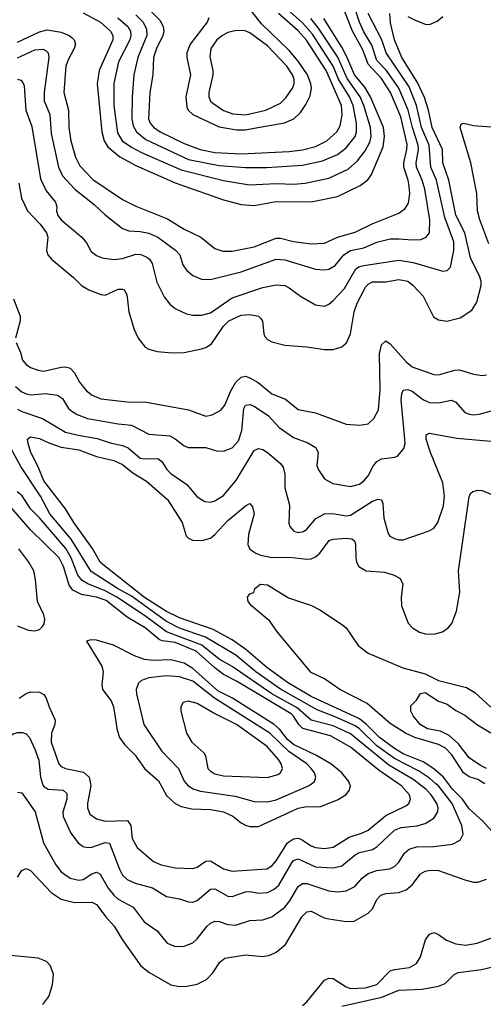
# Model space of a CAD drawing. Header units: inches. Extents: x 1308407 to 1441228, y 959628 to 1036311.
# Tile 616 of 656: x 1383500 to 1385615, y 1018995 to 1023482. Entities that reach past the tile are written whole.
import ezdxf

# ---------------------------------------------------------------- set-up
doc = ezdxf.new("R2010")
doc.units = ezdxf.units.IN
doc.header["$MEASUREMENT"] = 0
doc.layers.add('B3081', color=7, linetype='Continuous')
doc.layers.add('B3082', color=7, linetype='Continuous')

msp = doc.modelspace()

# ---------------------------------------------------------------- linework, layer by layer
at = {"layer": 'B3081', "color": 5}
for points, elevation in [([(1383490, 1019962), (1383510, 1019958), (1383571.2, 1019871.2), (1383608.4, 1019730), (1383664.8, 1019630), (1383690, 1019598.2), (1383730, 1019570.2), (1383770, 1019559.8), (1383790, 1019564.1), (1383830, 1019589.5), (1383850, 1019596.6), (1383867.9, 1019587.9), (1383904.6, 1019524.6), (1383930, 1019491.9), (1383950, 1019474.6), (1384017.7, 1019437.7), (1384068, 1019370), (1384127.6, 1019330), (1384173.7, 1019273.7), (1384210, 1019258), (1384250, 1019259.2), (1384290, 1019275.5), (1384310, 1019293.6), (1384354.4, 1019350), (1384370, 1019365), (1384390, 1019374.2), (1384410, 1019372.3), (1384450, 1019358.8), (1384484.3, 1019355.7), (1384550, 1019377.3), (1384610, 1019379.2), (1384650, 1019392.8), (1384710, 1019437.5), (1384733.3, 1019466.7), (1384770, 1019530.9), (1384790, 1019545.1), (1384810, 1019545.1), (1384910, 1019512), (1384950, 1019507.5), (1384990, 1019511.5), (1385028.5, 1019531.5), (1385061.7, 1019570), (1385089.5, 1019590.5), (1385130, 1019603.8), (1385188.3, 1019611.7), (1385210, 1019623), (1385230, 1019642.8), (1385255.8, 1019684.2), (1385277.5, 1019702.5), (1385310, 1019712.2), (1385390, 1019714), (1385474.9, 1019725.1), (1385510, 1019742.3), (1385522.9, 1019770), (1385516.5, 1019810), (1385472.3, 1019910), (1385410, 1019990.3), (1385398.8, 1020000)], 2840), ([(1383604.7, 1020000), (1383608.5, 1019988.5), (1383630, 1019975.7), (1383698.4, 1019970), (1383715.2, 1019955.2), (1383714.8, 1019930), (1383696.8, 1019870), (1383698.3, 1019850), (1383734.4, 1019774.4), (1383766.9, 1019730), (1383790, 1019714), (1383810, 1019708.7), (1383830, 1019711.5), (1383890, 1019732.7), (1383909.5, 1019729.5), (1383955.4, 1019610), (1383970, 1019582.9), (1383990, 1019563.5), (1384026.5, 1019546.5), (1384106, 1019526), (1384170, 1019486), (1384230, 1019475.5), (1384270, 1019462.2), (1384290, 1019460.9), (1384310, 1019467.3), (1384370, 1019518.8), (1384390, 1019520.4), (1384450, 1019487.5), (1384470, 1019485.9), (1384530, 1019507.7), (1384550, 1019508.8), (1384590, 1019500.5), (1384630, 1019505), (1384660.8, 1019519.2), (1384682.9, 1019537.1), (1384741.2, 1019638.8), (1384750, 1019650.8), (1384770, 1019657), (1384850, 1019620.8), (1384930, 1019616.9), (1384970, 1019626.3), (1385030, 1019676.6), (1385050, 1019686.3), (1385110, 1019700.9), (1385130, 1019711.8), (1385210, 1019789.1), (1385240.1, 1019799.9), (1385311.9, 1019808.1), (1385350, 1019818.9), (1385390, 1019842.7), (1385408.2, 1019871.8), (1385409.4, 1019890), (1385402.5, 1019910), (1385376.5, 1019950), (1385353.8, 1019973.8), (1385320.3, 1020000)], 2860), ([(1383822.9, 1020000), (1383825, 1019990), (1383809.2, 1019910), (1383809.1, 1019890), (1383820.9, 1019860.9), (1383850, 1019840.5), (1383890, 1019830.1), (1383991.9, 1019831.9), (1384007.4, 1019810), (1384014.1, 1019750), (1384035.5, 1019710), (1384110, 1019645), (1384146, 1019630), (1384210, 1019616.2), (1384290, 1019614.4), (1384310, 1019619.4), (1384350, 1019646.7), (1384370, 1019648.9), (1384430, 1019612.8), (1384470, 1019601.5), (1384627.5, 1019612.5), (1384650, 1019625.5), (1384670, 1019648.9), (1384721.9, 1019730), (1384750, 1019748.9), (1384770, 1019752), (1384786.3, 1019746.3), (1384830, 1019716.5), (1384850, 1019708.7), (1384890, 1019704.6), (1384930, 1019711.6), (1385003.1, 1019756.9), (1385064.5, 1019775.5), (1385090, 1019788.6), (1385170, 1019854.6), (1385261.4, 1019898.6), (1385274.8, 1019910), (1385283.2, 1019930), (1385278.1, 1019950), (1385242.3, 1019990), (1385227.7, 1020000)], 2880), ([(1384140.8, 1020000), (1384170, 1019945.6), (1384209.7, 1019909.7), (1384236.8, 1019896.8), (1384285.7, 1019885.7), (1384370, 1019882.1), (1384430, 1019872.4), (1384472.6, 1019852.6), (1384510, 1019821.3), (1384530, 1019810.8), (1384550, 1019805.3), (1384590, 1019805.5), (1384770, 1019888.3), (1384810, 1019895.7), (1384870, 1019895.2), (1384950, 1019926.2), (1384988, 1019950), (1385005.2, 1019970), (1385008.6, 1019990), (1385005.2, 1020000)], 2920), ([(1384260.5, 1020000), (1384269.4, 1019990), (1384295, 1019975), (1384325.8, 1019965.8), (1384483.6, 1019943.6), (1384570, 1019918.4), (1384630, 1019917.9), (1384670, 1019927), (1384817.3, 1019990), (1384830.9, 1020000)], 2940), ([(1385666.4, 1019770), (1385612.9, 1019830), (1385550, 1019884.8), (1385520.1, 1019930), (1385475.2, 1019975.2), (1385456, 1020000)], 2820), ([(1383490, 1019574.4), (1383510, 1019603.8), (1383530, 1019614.4), (1383550, 1019605.3), (1383644, 1019504), (1383690, 1019473.2), (1383750, 1019458.6), (1383830, 1019460.1), (1383850, 1019450.2), (1383892.7, 1019392.7), (1383930.9, 1019350.9), (1383967.5, 1019290), (1384053.4, 1019170), (1384090, 1019141.1), (1384190, 1019083.5), (1384230, 1019075.2), (1384263.1, 1019076.9), (1384310, 1019086), (1384352.5, 1019107.5), (1384381.9, 1019138.1), (1384413.8, 1019186.2), (1384435.4, 1019204.6), (1384530, 1019220.1), (1384610, 1019212.8), (1384641.3, 1019218.7), (1384670, 1019232.1), (1384712.2, 1019267.8), (1384786.6, 1019393.4), (1384810, 1019416.8), (1384830, 1019418.8), (1384889.3, 1019389.3), (1384910, 1019384.8), (1384990, 1019371.6), (1385025.7, 1019374.3), (1385090, 1019410.2), (1385109.4, 1019430.6), (1385130, 1019472.4), (1385147.8, 1019492.2), (1385170, 1019499.8), (1385230, 1019504.5), (1385263.6, 1019516.4), (1385290, 1019538.6), (1385328.4, 1019590), (1385350, 1019602.1), (1385373.4, 1019606.6), (1385410, 1019604), (1385530, 1019561.3), (1385570, 1019551.8), (1385590, 1019551.8), (1385630, 1019564.7)], 2820), ([(1384790, 1018989.6), (1384810, 1019006.6), (1384890, 1019104.5), (1384910, 1019113.8), (1384930, 1019111.8), (1384990, 1019074.3), (1385010, 1019067.4), (1385078.4, 1019070), (1385130, 1019085), (1385190, 1019146.9), (1385210, 1019153.6), (1385277.8, 1019162.2), (1385310, 1019180.6), (1385328.2, 1019211.8), (1385351.6, 1019288.4), (1385370, 1019314.3), (1385381.3, 1019318.7), (1385390, 1019321.3), (1385410, 1019313), (1385446.5, 1019286.5), (1385490, 1019269.6), (1385535.2, 1019264.8), (1385587, 1019273), (1385690, 1019310.9)], 2780), ([(1383605.7, 1018994.3), (1383634, 1019030), (1383650, 1019083), (1383654.9, 1019130), (1383641.6, 1019170), (1383622.5, 1019190), (1383584.3, 1019204.3), (1383410, 1019221.8)], 2820), ([(1384970, 1018986.3), (1385152.3, 1019027.7), (1385230, 1019059.9), (1385336, 1019064), (1385410, 1019077), (1385441.7, 1019090), (1385481.7, 1019130), (1385499.9, 1019140.1), (1385606.1, 1019153.9), (1385670, 1019168.1)], 2760)]:
    msp.add_lwpolyline(points, dxfattribs=dict(at, elevation=elevation))
at = {"layer": 'B3082', "color": 5}
for points, elevation in [([(1383490, 1023308.2), (1383570, 1023344.7), (1383608.1, 1023348.1), (1383620.5, 1023340.5), (1383630.2, 1023330), (1383633.5, 1023310), (1383611.9, 1023150), (1383612.3, 1023112.3), (1383638.3, 1023050), (1383643.5, 1022963.5), (1383678, 1022810), (1383696.2, 1022770), (1383751.9, 1022710), (1383840.2, 1022640.2), (1383890, 1022592.1), (1383970, 1022530.2), (1383998.9, 1022518.9), (1384050, 1022516.9), (1384090, 1022509.6), (1384130.2, 1022490), (1384211.7, 1022431.7), (1384230.2, 1022410), (1384245, 1022365), (1384260.5, 1022340.5), (1384290, 1022316.5), (1384330, 1022299.3), (1384370, 1022298.4), (1384510, 1022332.7), (1384670, 1022390.6), (1384710, 1022387.1), (1384850, 1022344.5), (1384890, 1022341.6), (1384910, 1022345.3), (1384939.1, 1022360.9), (1384978.2, 1022410), (1385009.7, 1022430.3), (1385070, 1022441.8), (1385130, 1022468.1), (1385190, 1022482.6), (1385230, 1022483.8), (1385290, 1022478), (1385330, 1022480.5), (1385355.1, 1022490), (1385368.9, 1022510), (1385370.4, 1022569.6), (1385347.6, 1022710), (1385336.4, 1022750), (1385310.6, 1022810), (1385308.8, 1022830), (1385319, 1022890), (1385317.9, 1022910), (1385291.7, 1022990), (1385272, 1023070), (1385230.2, 1023170), (1385173.7, 1023250), (1385130, 1023296.1), (1385105.9, 1023365.9), (1385070, 1023425.7), (1385050, 1023469.9), (1385015.4, 1023575.4)], 2960), ([(1383490, 1023378.6), (1383590, 1023427), (1383625.1, 1023434.9), (1383690, 1023424.4), (1383725.8, 1023410), (1383739.2, 1023399.2), (1383748.8, 1023390), (1383754.7, 1023370), (1383749.6, 1023350), (1383721.5, 1023298.5), (1383711.3, 1023270), (1383701.5, 1023150), (1383722.4, 1023070), (1383724.8, 1022990), (1383734.4, 1022930), (1383754.9, 1022854.9), (1383775, 1022815), (1383833.9, 1022753.9), (1383970, 1022661.8), (1384030, 1022631.7), (1384174.9, 1022574.9), (1384250, 1022527.3), (1384327.1, 1022490), (1384390, 1022439.4), (1384427, 1022427), (1384470, 1022426.9), (1384570, 1022446.5), (1384670, 1022485.9), (1384690, 1022486.3), (1384750, 1022471.1), (1384830, 1022460.1), (1384890, 1022463.1), (1384949.3, 1022490.7), (1385030, 1022513.7), (1385107.9, 1022552.1), (1385230, 1022600.5), (1385259, 1022621), (1385273.9, 1022646.1), (1385279.9, 1022690), (1385276.9, 1022723.1), (1385272.7, 1022750), (1385251.9, 1022810), (1385251.9, 1022830), (1385266.8, 1022890), (1385267.8, 1022912.2), (1385239.1, 1023039.1), (1385192, 1023150), (1385150, 1023214.2), (1385090, 1023278.9), (1385064.9, 1023344.9), (1385018.9, 1023430), (1384970, 1023552)], 2980), ([(1384030, 1023503.2), (1384064, 1023470), (1384078.5, 1023438.5), (1384081, 1023410), (1384038.9, 1023310), (1384021.6, 1023230), (1384013, 1023130), (1384012.6, 1023030), (1384018.1, 1022998.1), (1384033.3, 1022970), (1384075.1, 1022935.1), (1384270, 1022845.1), (1384410, 1022816.7), (1384530, 1022807.7), (1384628.2, 1022808.2), (1384790, 1022818.4), (1384881.9, 1022838.1), (1384950, 1022867.9), (1384990, 1022898.2), (1385030.3, 1022950), (1385036.6, 1022970), (1385036.9, 1023010), (1385021.7, 1023090), (1385004.5, 1023130), (1384954, 1023210), (1384929.5, 1023270), (1384835.9, 1023415.9), (1384790, 1023467.4), (1384719.9, 1023530)], 3060), ([(1384089.2, 1023530), (1384140, 1023480), (1384155.2, 1023450), (1384157.3, 1023430), (1384153, 1023410), (1384123.7, 1023350), (1384111.4, 1023310), (1384107.9, 1023230), (1384094.6, 1023150), (1384088, 1023030), (1384096.1, 1023010), (1384110, 1022992.5), (1384141.1, 1022970), (1384250, 1022917.3), (1384323.2, 1022890), (1384390, 1022876.8), (1384510, 1022869.8), (1384730, 1022881), (1384790, 1022889.1), (1384850, 1022904.5), (1384901.6, 1022930), (1384946.4, 1022970), (1384961.8, 1022998.2), (1384971.6, 1023048.4), (1384967.7, 1023090), (1384897.6, 1023250), (1384808.5, 1023388.5), (1384770, 1023430.2), (1384680.8, 1023510)], 3080), ([(1384363.2, 1023490), (1384355, 1023470), (1384278.6, 1023370), (1384262.4, 1023330), (1384262.7, 1023310), (1384279.9, 1023230), (1384258.6, 1023130), (1384263, 1023083), (1384269.5, 1023069.5), (1384290, 1023049.6), (1384410, 1022993.8), (1384490, 1022979.3), (1384530, 1022979.8), (1384570, 1022986.9), (1384708.6, 1023011.4), (1384750.2, 1023029.8), (1384781, 1023059), (1384805.3, 1023094.7), (1384824.9, 1023135.1), (1384831.2, 1023170), (1384828.3, 1023190), (1384813, 1023230), (1384770, 1023293.1), (1384730, 1023340.7), (1384603.2, 1023463.2), (1384558.9, 1023518.9)], 3120), ([(1383490, 1023210.8), (1383505.7, 1023205.7), (1383515.5, 1023195.5), (1383520.3, 1023180.3), (1383527.9, 1023070), (1383555.3, 1022995.3), (1383595.8, 1022755.8), (1383621.1, 1022701.1), (1383664.2, 1022650), (1383669.2, 1022629.2), (1383668, 1022610), (1383674.4, 1022590), (1383689.5, 1022570), (1383784.4, 1022490), (1383804.4, 1022464.4), (1383825.7, 1022425.7), (1383850, 1022406.8), (1383876.8, 1022396.8), (1383930, 1022388.2), (1383970, 1022393.7), (1384030, 1022412.5), (1384052.2, 1022412.2), (1384079.8, 1022399.8), (1384092.5, 1022390), (1384105.1, 1022370), (1384125.5, 1022285.5), (1384159.3, 1022219.3), (1384184.9, 1022184.9), (1384210, 1022165.8), (1384261.9, 1022141.8), (1384290, 1022135.2), (1384330, 1022135.9), (1384370, 1022146), (1384470, 1022214.4), (1384610, 1022260.7), (1384670, 1022274.1), (1384710.4, 1022270), (1384730, 1022260.2), (1384781.1, 1022221.1), (1384850, 1022182.7), (1384890, 1022176.9), (1384910, 1022184.6), (1384930, 1022201.5), (1384982.6, 1022257.4), (1385033.9, 1022346.1), (1385050, 1022356.9), (1385070, 1022362), (1385230, 1022386.6), (1385294.5, 1022374.5), (1385430, 1022335.2), (1385450, 1022338.3), (1385465.8, 1022354.2), (1385480.8, 1022430), (1385480.7, 1022470), (1385439.8, 1022579.8), (1385401.2, 1022750), (1385376, 1022810), (1385367.7, 1022910), (1385332.4, 1022990), (1385310.4, 1023090), (1385276.4, 1023176.4), (1385172.4, 1023330), (1385152, 1023390), (1385090.3, 1023510)], 2940), ([(1383496.8, 1022736.8), (1383508.4, 1022668.4), (1383536.6, 1022610), (1383593.9, 1022550), (1383622.2, 1022510), (1383629.3, 1022490), (1383622.2, 1022430), (1383629.3, 1022410), (1383646.2, 1022390), (1383746.5, 1022306.5), (1383781.8, 1022270), (1383815.8, 1022250), (1383870, 1022229.2), (1383890, 1022226.7), (1383950, 1022254.2), (1383970, 1022254.3), (1383976.4, 1022250), (1383989.2, 1022229.2), (1383997.5, 1022150), (1384022, 1022070), (1384040.9, 1022030), (1384072, 1021990), (1384090, 1021979.7), (1384126.8, 1021970), (1384195.9, 1021964.1), (1384250, 1021965.8), (1384330, 1021981.5), (1384350, 1021987.9), (1384375.8, 1022004.1), (1384430, 1022085.3), (1384454.3, 1022110), (1384510, 1022134.7), (1384550, 1022138.8), (1384590, 1022130.2), (1384600, 1022120), (1384607.3, 1022107.3), (1384613.4, 1022050), (1384618.3, 1022038.3), (1384630, 1022023.6), (1384650, 1022013.4), (1384710, 1021998.2), (1384810, 1021990.9), (1384890, 1021978.2), (1384930, 1021978.5), (1384969.2, 1021990.8), (1384990.4, 1022009.6), (1385010, 1022050.4), (1385026.7, 1022150), (1385038.9, 1022190), (1385077.7, 1022262.3), (1385090, 1022276.4), (1385110, 1022286.4), (1385170, 1022287.4), (1385230, 1022298), (1385270, 1022289.6), (1385295.7, 1022270), (1385341.4, 1022221.4), (1385387.6, 1022127.6), (1385410, 1022113.4), (1385448.5, 1022108.5), (1385510, 1022122.9), (1385562.1, 1022157.9), (1385585, 1022195), (1385605.6, 1022270), (1385605.2, 1022290), (1385598.6, 1022310), (1385556.2, 1022396.2), (1385530.2, 1022510), (1385490.2, 1022590.2), (1385458.3, 1022750), (1385431.1, 1022830), (1385429.4, 1022890), (1385381.7, 1022990), (1385365.6, 1023070), (1385346.5, 1023126.5), (1385315.5, 1023195.5), (1385243.7, 1023310), (1385209.4, 1023390), (1385191.9, 1023468.1), (1385188.3, 1023510)], 2920), ([(1383790, 1023512.7), (1383869.6, 1023470), (1383914.9, 1023430), (1383925, 1023410), (1383925.1, 1023390), (1383862.9, 1023250), (1383853.9, 1023190), (1383874.6, 1022970), (1383885.5, 1022930), (1383902.7, 1022902.7), (1383956.8, 1022856.8), (1384030, 1022817.9), (1384210, 1022738.5), (1384430, 1022660.1), (1384510, 1022638.9), (1384570, 1022635.3), (1384670, 1022653.2), (1384830, 1022652.2), (1384950, 1022675.4), (1385053.6, 1022726.4), (1385088.2, 1022751.8), (1385104.4, 1022775.6), (1385157.9, 1022902.1), (1385165, 1022950), (1385159.2, 1022990), (1385101.2, 1023130), (1385074.5, 1023174.5), (1385027.7, 1023230), (1384994.8, 1023310), (1384970, 1023356.6), (1384887.2, 1023487.2)], 3020), ([(1383948.1, 1023490), (1383994.1, 1023450), (1384005.2, 1023430), (1384007.4, 1023410), (1384002.5, 1023390), (1383950.5, 1023290), (1383929.7, 1023190.3), (1383930, 1023091), (1383945.9, 1022965.9), (1383968.2, 1022930), (1384010, 1022900.3), (1384055.9, 1022875.9), (1384236.8, 1022796.8), (1384430, 1022748.5), (1384549.3, 1022729.3), (1384670, 1022734.9), (1384750, 1022732.5), (1384802.8, 1022737.2), (1384910, 1022759.1), (1384999.1, 1022800.9), (1385040.8, 1022839.2), (1385075.6, 1022884.4), (1385096.7, 1022923.3), (1385103.6, 1022950), (1385100.7, 1022990), (1385070.7, 1023090), (1385052.6, 1023130), (1384993.6, 1023213.6), (1384951, 1023311), (1384863.8, 1023443.8), (1384827.6, 1023487.6)], 3040), ([(1385270, 1023496.9), (1385300.4, 1023480.5), (1385350, 1023460.7), (1385370, 1023460.2), (1385404.9, 1023475.1), (1385430, 1023496.9)], 2920), ([(1385640.9, 1022460.9), (1385599.1, 1022570), (1385588.3, 1022610), (1385585.2, 1022690), (1385558.2, 1022830), (1385509.9, 1022990), (1385514.5, 1023005.5), (1385524, 1023010), (1385570, 1022999.3), (1385672.1, 1022992.1)], 2880), ([(1383472.6, 1022210), (1383502.1, 1022130), (1383503, 1022110), (1383481.4, 1022030)], 2880), ([(1383484.7, 1022010), (1383504.4, 1021964.4), (1383513.5, 1021930), (1383530.2, 1021910), (1383550, 1021896.6), (1383584.2, 1021884.2), (1383610, 1021880.7), (1383690, 1021897.7), (1383710, 1021899.3), (1383730, 1021893.5), (1383750, 1021872.8), (1383772.9, 1021830), (1383805.6, 1021790), (1383831.7, 1021770), (1383870, 1021754.1), (1383990, 1021739.6), (1384078.8, 1021738.8), (1384270, 1021703.7), (1384350, 1021675.6), (1384378.7, 1021681.3), (1384417.3, 1021702.7), (1384435.5, 1021724.5), (1384462.7, 1021790), (1384485.6, 1021830), (1384510, 1021852.8), (1384530, 1021856.6), (1384550, 1021850.1), (1384587.9, 1021827.9), (1384650, 1021776.8), (1384713.1, 1021753.1), (1384770, 1021705.9), (1384850, 1021689.5), (1384990, 1021638), (1385050, 1021634), (1385090, 1021639.7), (1385116.4, 1021663.6), (1385136.3, 1021703.7), (1385144.1, 1021795.9), (1385141.4, 1021958.6), (1385150, 1021999.5), (1385170, 1022019), (1385190, 1022004.7), (1385262.6, 1021922.6), (1385290, 1021899.6), (1385390, 1021864.6), (1385410, 1021864), (1385485.2, 1021885.2), (1385506.2, 1021886.2), (1385570, 1021866), (1385610, 1021859.7), (1385630, 1021863.2)], 2880), ([(1383480.8, 1021810), (1383510, 1021785.5), (1383535.1, 1021775.1), (1383552.7, 1021772.7), (1383618.5, 1021778.5), (1383673.4, 1021770), (1383695.2, 1021755.2), (1383723.6, 1021710), (1383737.7, 1021697.7), (1383762.3, 1021682.3), (1383810, 1021664.5), (1383950, 1021639.3), (1384010, 1021634.4), (1384090, 1021593.6), (1384184.6, 1021584.6), (1384210, 1021571.8), (1384250, 1021539.7), (1384270, 1021531.9), (1384350, 1021531.6), (1384397.6, 1021517.6), (1384430, 1021515.8), (1384470, 1021530.9), (1384497.7, 1021562.3), (1384514.2, 1021610), (1384522.4, 1021710), (1384530, 1021724.4), (1384550, 1021728.5), (1384570, 1021719.8), (1384635.9, 1021675.9), (1384683.9, 1021623.9), (1384750, 1021577.8), (1384814, 1021554), (1384851.8, 1021531.8), (1384861.6, 1021510), (1384856.1, 1021450), (1384862.7, 1021430), (1384890, 1021388.9), (1384928, 1021368), (1385010, 1021353.8), (1385050, 1021365.5), (1385070, 1021379.8), (1385090, 1021402.8), (1385112.8, 1021447.2), (1385130, 1021468.5), (1385150, 1021480.1), (1385211.7, 1021488.3), (1385225.7, 1021494.3), (1385252.5, 1021527.5), (1385258.5, 1021550), (1385257.8, 1021570), (1385240.2, 1021750), (1385242.8, 1021777.2), (1385250, 1021792.9), (1385270, 1021797.1), (1385290, 1021789.3), (1385342.7, 1021750), (1385370, 1021737.3), (1385410, 1021735.9), (1385470, 1021748.3), (1385490, 1021738.5), (1385530, 1021692.3), (1385550, 1021683.8), (1385570, 1021681.6), (1385595.5, 1021684.5), (1385690, 1021710.2)], 2860), ([(1383490, 1021706.8), (1383510, 1021696), (1383603.8, 1021663.8), (1383710, 1021602.4), (1383767.7, 1021587.7), (1383853.7, 1021573.7), (1383913.2, 1021553.2), (1383970, 1021541.6), (1383995.8, 1021530), (1384050, 1021484.2), (1384070, 1021480.1), (1384130, 1021481.9), (1384148.6, 1021468.6), (1384171.5, 1021431.5), (1384190, 1021413.4), (1384263.4, 1021363.4), (1384310, 1021306.7), (1384345.6, 1021285.6), (1384370, 1021283.5), (1384390, 1021289.3), (1384430, 1021312.9), (1384490, 1021385.2), (1384570, 1021518.8), (1384590, 1021528.3), (1384610, 1021523.2), (1384630, 1021509.2), (1384690, 1021459.7), (1384702.8, 1021442.8), (1384710.1, 1021410.1), (1384709, 1021349), (1384731.1, 1021270), (1384727.7, 1021187.8), (1384731.8, 1021171.8), (1384750.3, 1021150.3), (1384770, 1021145.3), (1384795.6, 1021150), (1384810, 1021160.3), (1384851.2, 1021208.8), (1384889.9, 1021230.1), (1384928.1, 1021231.9), (1384990, 1021220.3), (1385010, 1021224.3), (1385110, 1021288), (1385136.1, 1021296.1), (1385150, 1021293.4), (1385156.9, 1021276.9), (1385161.3, 1021210), (1385180.3, 1021140.3), (1385188.7, 1021128.7), (1385210, 1021116.9), (1385230, 1021111.3), (1385250, 1021112.1), (1385367.7, 1021152.3), (1385390, 1021164.9), (1385408.3, 1021190), (1385433.4, 1021266.6), (1385438.3, 1021310), (1385430.8, 1021370.8), (1385373.4, 1021510), (1385354, 1021570), (1385354.7, 1021590), (1385370, 1021598), (1385494.3, 1021574.3), (1385650, 1021561.7)], 2840), ([(1385456, 1020000), (1385432.8, 1020030), (1385390, 1020067.6), (1385340, 1020100), (1385250, 1020136.7), (1385210, 1020161.1), (1385141.5, 1020210), (1385082.6, 1020270), (1385050, 1020295.3), (1384830, 1020397.8), (1384721.8, 1020461.8), (1384627.5, 1020530), (1384532, 1020612), (1384470, 1020655.5), (1384382.2, 1020702.2), (1384230, 1020756.6), (1384170, 1020785.1), (1384070, 1020849.1), (1383879, 1020999), (1383868, 1021010), (1383832.3, 1021072.3), (1383747.9, 1021190), (1383710, 1021252.3), (1383610, 1021380.2), (1383584.4, 1021444.4), (1383551.3, 1021510), (1383538.8, 1021550), (1383535.8, 1021570), (1383550, 1021580.9), (1383590, 1021573), (1383633, 1021553), (1383690, 1021534.1), (1383770, 1021520.8), (1383851.4, 1021491.4), (1383930, 1021473.6), (1383970, 1021454.2), (1384016.3, 1021416.3), (1384079.3, 1021379.3), (1384174.6, 1021294.6), (1384241.5, 1021190), (1384259.2, 1021130), (1384270, 1021118.4), (1384288.8, 1021110), (1384331.2, 1021108.8), (1384370, 1021119.4), (1384390, 1021135), (1384450, 1021199), (1384530, 1021266.3), (1384550, 1021276.4), (1384562.3, 1021262.3), (1384569.2, 1021230), (1384544.6, 1021135.4), (1384540.9, 1021090), (1384550, 1021068.8), (1384577.6, 1021050), (1384600.9, 1021040.9), (1384650, 1021031.3), (1384732, 1021032), (1384810, 1021022.7), (1384830, 1021025), (1384850, 1021033.7), (1384868.7, 1021050), (1384911.3, 1021108.7), (1384930, 1021114.6), (1384990, 1021118.9), (1385015.8, 1021115.8), (1385026.8, 1021106.8), (1385032.1, 1021092.1), (1385032.9, 1021030), (1385036.3, 1021010), (1385046.5, 1020990), (1385080.5, 1020970), (1385164.1, 1020964.1), (1385208.2, 1020950), (1385235.7, 1020935.7), (1385248.1, 1020910), (1385240.7, 1020850), (1385241.6, 1020810), (1385272.2, 1020732.2), (1385291.6, 1020710), (1385324.4, 1020690), (1385350, 1020683), (1385390, 1020681.1), (1385428.3, 1020691.7), (1385455.4, 1020710), (1385470.8, 1020730), (1385493.2, 1020786.8), (1385507.5, 1020872.5), (1385502.1, 1020970), (1385550, 1021306.8), (1385556.9, 1021323.1), (1385567.6, 1021332.4), (1385590, 1021337.2), (1385610, 1021335.5), (1385657.1, 1021317.1)], 2820), ([(1385398.8, 1020000), (1385370, 1020025.2), (1385318.8, 1020058.8), (1385210, 1020114.4), (1385130, 1020172.9), (1385050, 1020249.7), (1385030, 1020263.4), (1384950, 1020300.7), (1384856.5, 1020336.5), (1384690, 1020430.9), (1384577.3, 1020510), (1384485.9, 1020585.9), (1384347.7, 1020667.7), (1384230, 1020708.4), (1384170, 1020738.6), (1384010, 1020855.4), (1383946.3, 1020890), (1383826.9, 1020966.9), (1383734.6, 1021114.6), (1383637.4, 1021230), (1383595.5, 1021310), (1383505.4, 1021445.4), (1383463.5, 1021523.5)], 2840), ([(1385320.3, 1020000), (1385297.7, 1020017.7), (1385184.5, 1020084.5), (1385010, 1020227.4), (1384930, 1020264.3), (1384829.6, 1020289.6), (1384765.4, 1020345.4), (1384651, 1020410), (1384470, 1020534.2), (1384410, 1020567.4), (1384330.8, 1020630.8), (1384170, 1020691.6), (1384070, 1020767.1), (1383943.6, 1020850), (1383890, 1020879.2), (1383810.8, 1020910.8), (1383785.5, 1020925.5), (1383765.9, 1020950), (1383735.4, 1021030), (1383711.2, 1021071.2), (1383590, 1021212.2), (1383550, 1021252.6), (1383511.6, 1021311.6), (1383489, 1021330)], 2860), ([(1385227.7, 1020000), (1385140, 1020060), (1385010, 1020166.6), (1384918, 1020218), (1384792.4, 1020252.4), (1384774.2, 1020270), (1384750, 1020308.3), (1384737.9, 1020317.9), (1384490, 1020467.6), (1384430, 1020498.1), (1384390, 1020527.9), (1384304.8, 1020604.8), (1384210, 1020643.3), (1384150.8, 1020650.8), (1384136.7, 1020656.7), (1384072.4, 1020710), (1383990, 1020758.6), (1383894.2, 1020834.2), (1383850, 1020850.7), (1383782.3, 1020862.3), (1383742.4, 1020882.4), (1383725.4, 1020905.5), (1383700.4, 1020990), (1383680.8, 1021030), (1383550, 1021156.7), (1383460.6, 1021260.6)], 2880), ([(1383490, 1020719), (1383539.3, 1020699.3), (1383570, 1020696.2), (1383590, 1020703.2), (1383603.8, 1020716.2), (1383611.8, 1020728.2), (1383614.5, 1020750), (1383609.8, 1020770), (1383581.1, 1020830), (1383572.9, 1020930), (1383564.7, 1020970), (1383541.5, 1021010), (1383496, 1021070)], 2920), ([(1385622.2, 1020000), (1385590, 1020018.8), (1385550, 1020030.9), (1385524, 1020050), (1385472.1, 1020132.1), (1385442.2, 1020162.2), (1385410, 1020179.1), (1385303, 1020210), (1385259.4, 1020230), (1385190, 1020274.9), (1385085.3, 1020365.3), (1384960.5, 1020430), (1384890, 1020478.2), (1384830, 1020507.4), (1384676.4, 1020690), (1384641.4, 1020741.4), (1384558, 1020810), (1384542.9, 1020830), (1384539.3, 1020850), (1384550, 1020866), (1384568.9, 1020871.1), (1384573.2, 1020890), (1384599, 1020910), (1384630, 1020906), (1384726.6, 1020846.6), (1384831.4, 1020811.4), (1384870, 1020792.3), (1384967.8, 1020727.8), (1384990.2, 1020710), (1385044, 1020630), (1385090, 1020594.9), (1385248, 1020528), (1385350, 1020501.4), (1385410, 1020470.4), (1385538.7, 1020438.7), (1385576.1, 1020416.1), (1385650, 1020348.6)], 2780), ([(1385005.2, 1020000), (1385001.9, 1020010), (1384969.9, 1020050), (1384920.2, 1020090), (1384851.6, 1020130), (1384750, 1020178.9), (1384721.9, 1020201.9), (1384686.6, 1020246.6), (1384661, 1020270), (1384470.4, 1020390.4), (1384403.5, 1020423.5), (1384290, 1020524.8), (1384250, 1020549.4), (1384190, 1020564.2), (1384110, 1020561), (1384070, 1020566.1), (1384023.3, 1020583.3), (1383928.2, 1020631.8), (1383850, 1020654), (1383824.4, 1020655.6), (1383804.7, 1020650), (1383875.5, 1020535.5), (1383880.6, 1020510), (1383875.1, 1020450), (1383877.8, 1020430), (1383917.1, 1020377.1), (1383929, 1020350), (1383944.4, 1020244.4), (1383955.5, 1020210), (1383978.2, 1020178.2), (1384027.5, 1020130), (1384070.2, 1020070), (1384133.5, 1020013.5), (1384140.8, 1020000)], 2920), ([(1384830.9, 1020000), (1384844.5, 1020010), (1384851.5, 1020030), (1384844.5, 1020050), (1384830.5, 1020070), (1384809.4, 1020090), (1384727.3, 1020147.3), (1384640.7, 1020230), (1384389.5, 1020389.5), (1384290, 1020467.2), (1384230, 1020487.4), (1384170, 1020491.2), (1384090, 1020482.4), (1384055.3, 1020470), (1384042.4, 1020457.6), (1384031.9, 1020430), (1384032.5, 1020410), (1384066.3, 1020270), (1384147.3, 1020150), (1384224.6, 1020070), (1384250.9, 1020010.9), (1384260.5, 1020000)], 2940), ([(1383498.2, 1020390), (1383530, 1020411.5), (1383550, 1020418.5), (1383590, 1020417.9), (1383610, 1020407.2), (1383621.9, 1020390), (1383634.6, 1020350), (1383662.6, 1020290), (1383660.5, 1020270), (1383645.8, 1020230), (1383644.6, 1020190), (1383678.6, 1020090), (1383690, 1020078.6), (1383709.3, 1020069.3), (1383792, 1020052), (1383816.8, 1020030), (1383822.9, 1020000)], 2880), ([(1385630, 1020069.2), (1385602.3, 1020082.3), (1385550, 1020118), (1385502.3, 1020182.3), (1385459.5, 1020219.5), (1385420, 1020240), (1385360.5, 1020250), (1385326.3, 1020270), (1385295.1, 1020310), (1385285.1, 1020330), (1385284.4, 1020355.6), (1385310, 1020381), (1385328.2, 1020411.8), (1385350, 1020415.2), (1385410, 1020376.2), (1385450, 1020363.2), (1385490, 1020333.2), (1385530, 1020312.8), (1385587.9, 1020267.9), (1385650, 1020232.2)], 2760), ([(1383255.4, 1020000), (1383259, 1020030), (1383266.9, 1020050), (1383290, 1020062.6), (1383337.3, 1020062.7), (1383370, 1020074.6), (1383398.1, 1020101.9), (1383418.9, 1020130), (1383450, 1020210.7), (1383470, 1020227), (1383490, 1020233.2), (1383512.9, 1020232.9), (1383530, 1020226.9), (1383545.2, 1020210), (1383570, 1020157.2), (1383588, 1020108), (1383594.9, 1020030), (1383604.7, 1020000)], 2860)]:
    msp.add_lwpolyline(points, dxfattribs=dict(at, elevation=elevation))
for points, elevation in [([(1384490, 1023433.1), (1384450, 1023422.8), (1384425.6, 1023410), (1384399.8, 1023390), (1384371.5, 1023350), (1384367.6, 1023312.4), (1384380.9, 1023250), (1384380.6, 1023230), (1384363.3, 1023150), (1384363.1, 1023130), (1384371, 1023110), (1384380.8, 1023100.8), (1384430, 1023067.5), (1384473.2, 1023053.2), (1384530, 1023048.2), (1384623.1, 1023070), (1384690, 1023101.9), (1384714.2, 1023125.8), (1384744.3, 1023170), (1384752.2, 1023190), (1384752, 1023210), (1384745.1, 1023230), (1384719.2, 1023270), (1384630, 1023362.4), (1384550, 1023422.3), (1384529.4, 1023430.6)], 3140), ([(1384270, 1020375.5), (1384246, 1020370), (1384234.9, 1020350), (1384235.6, 1020330), (1384261.6, 1020230), (1384285.5, 1020190), (1384340.6, 1020140.6), (1384347.8, 1020127.8), (1384359.2, 1020070), (1384370, 1020056.5), (1384390, 1020044.8), (1384430, 1020036.4), (1384630, 1020028.9), (1384677.7, 1020042.3), (1384689.8, 1020050.2), (1384698.9, 1020070), (1384693.4, 1020090), (1384681.1, 1020110), (1384628.7, 1020170), (1384488.6, 1020270), (1384382.6, 1020322.6), (1384310, 1020365.3)], 2960)]:
    msp.add_lwpolyline(points, close=True, dxfattribs=dict(at, elevation=elevation))

doc.saveas('drawing.dxf')
